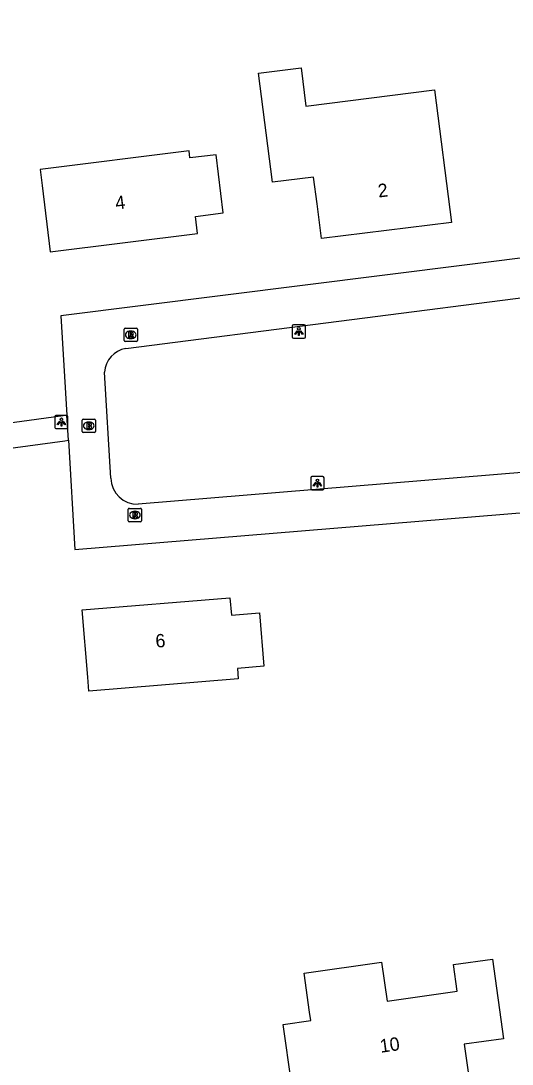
# Model space of a CAD drawing. Extents: x 162675 to 163482, y 379761 to 381227.
# Drawn here: x 163055.3 to 163092.1, y 380672.3 to 380750.5 of the extents above; entities that cross this region are included whole.
import ezdxf

# ---------------------------------------------------------------- set-up
doc = ezdxf.new("R2010")
doc.units = 0
for name, color, linetype in [('IMGEO_Brandkraan', 7, 'Continuous'), ('IMGEO_Lichtpunt', 7, 'Continuous'), ('IMGEO_Pand', 7, 'Continuous'), ('IMGEO_Pand_nummerreeks', 7, 'Continuous'), ('IMGEO_Rijbaan_lokaal_open', 7, 'Continuous'), ('IMGEO_Rioolput', 7, 'Continuous'), ('IMGEO_Voetpad_open', 7, 'Continuous')]:
    doc.layers.add(name, color=color, linetype=linetype)

msp = doc.modelspace()

# ---------------------------------------------------------------- linework, layer by layer
at = {"layer": 'IMGEO_Brandkraan'}
for p, q in [((163059.93, 380719.698), (163059.93, 380720.55)), ((163060.005, 380720.624), (163060.857, 380720.624)), ((163060.418, 380720.404), (163060.443, 380720.404)), ((163060.931, 380720.55), (163060.931, 380719.698)), ((163060.857, 380719.624), (163060.005, 380719.624)), ((163060.441, 380719.844), (163060.416, 380719.844))]:
    msp.add_line(p, q, dxfattribs=at)
for points in [[(163059.93, 380719.698), (163059.93, 380720.55)], [(163060.005, 380720.624), (163060.857, 380720.624)], [(163060.278, 380720.324), (163060.278, 380719.924), (163060.491, 380719.924)], [(163060.509, 380720.324), (163060.278, 380720.324)], [(163060.457, 380720.243), (163060.403, 380720.243), (163060.403, 380720.167)], [(163060.403, 380720.167), (163060.456, 380720.167)], [(163060.931, 380720.55), (163060.931, 380719.698)], [(163060.857, 380719.624), (163060.005, 380719.624)], [(163060.465, 380720.091), (163060.403, 380720.091), (163060.403, 380720.01)], [(163060.403, 380720.01), (163060.465, 380720.01)]]:
    msp.add_lwpolyline(points, dxfattribs=at)
for centre, radius, start, end in [((163060.007, 380720.548), 0.0765, 91.55205, 178.44795), ((163060.007, 380720.548), 0.0765, 91.55205, 178.44795), ((163060.458, 380720.205), 0.0379, 267.82845, 90.93552), ((163060.513, 380720.179), 0.145, 59.4692, 91.53667), ((163060.538, 380720.226), 0.0922, 285.51372, 58.15012), ((163060.543, 380720.034), 0.105, 301.31148, 78.98903), ((163060.855, 380720.548), 0.0765, 1.55205, 88.44795), ((163060.855, 380720.548), 0.0765, 1.55205, 88.44795), ((163060.007, 380719.7), 0.0765, 181.55205, 268.44795), ((163060.007, 380719.7), 0.0765, 181.55205, 268.44795), ((163060.466, 380720.05), 0.0404, 269.87594, 90.50774), ((163060.497, 380720.175), 0.251, 268.66757, 293.53466), ((163060.855, 380719.7), 0.0765, 271.55205, 358.44795), ((163060.855, 380719.7), 0.0765, 271.55205, 358.44795)]:
    msp.add_arc(centre, radius, start, end, dxfattribs=at)
for centre, major_axis, ratio, start_param, end_param in [((163060.417, 380720.124), (-0.387, 0.002), 0.722429, 4.712389, 7.853982), ((163060.442, 380720.124), (-0.39, 0.002), 0.717154, 1.570796, 4.712389)]:
    msp.add_ellipse(centre, major_axis=major_axis, ratio=ratio, start_param=start_param, end_param=end_param, dxfattribs=at)
at = {"layer": 'IMGEO_Lichtpunt'}
for p, q in [((163075.673, 380727.584), (163075.673, 380726.777)), ((163075.673, 380727.584), (163075.673, 380726.777)), ((163076.575, 380727.679), (163075.767, 380727.679)), ((163076.575, 380727.679), (163075.767, 380727.679)), ((163076.669, 380726.777), (163076.669, 380727.584)), ((163076.669, 380726.777), (163076.669, 380727.584)), ((163075.767, 380726.683), (163076.575, 380726.683)), ((163075.767, 380726.683), (163076.575, 380726.683)), ((163057.875, 380720.808), (163057.875, 380720.001)), ((163057.875, 380720.808), (163057.875, 380720.001)), ((163058.777, 380720.903), (163057.969, 380720.903)), ((163058.777, 380720.903), (163057.969, 380720.903)), ((163058.871, 380720.001), (163058.871, 380720.808)), ((163058.871, 380720.001), (163058.871, 380720.808)), ((163057.969, 380719.907), (163058.777, 380719.907)), ((163057.969, 380719.907), (163058.777, 380719.907)), ((163077.055, 380716.232), (163077.055, 380715.425)), ((163077.055, 380716.232), (163077.055, 380715.425)), ((163077.957, 380716.327), (163077.149, 380716.327)), ((163077.957, 380716.327), (163077.149, 380716.327)), ((163078.051, 380715.425), (163078.051, 380716.232)), ((163078.051, 380715.425), (163078.051, 380716.232)), ((163077.149, 380715.331), (163077.957, 380715.331)), ((163077.149, 380715.331), (163077.957, 380715.331))]:
    msp.add_line(p, q, dxfattribs=at)
for points in [[(163076.047, 380727.248), (163076.086, 380727.22), (163075.898, 380726.958), (163075.86, 380726.985), (163076.047, 380727.248)], [(163076.149, 380727.2), (163076.196, 380727.2), (163076.196, 380726.878), (163076.149, 380726.878), (163076.149, 380727.2)], [(163076.259, 380727.22), (163076.297, 380727.247), (163076.484, 380726.985), (163076.445, 380726.957), (163076.259, 380727.22)], [(163058.249, 380720.472), (163058.288, 380720.444), (163058.1, 380720.182), (163058.062, 380720.209), (163058.249, 380720.472)], [(163058.351, 380720.424), (163058.398, 380720.424), (163058.398, 380720.102), (163058.351, 380720.102), (163058.351, 380720.424)], [(163058.461, 380720.444), (163058.499, 380720.471), (163058.686, 380720.209), (163058.647, 380720.181), (163058.461, 380720.444)], [(163077.429, 380715.896), (163077.468, 380715.868), (163077.28, 380715.606), (163077.242, 380715.633), (163077.429, 380715.896)], [(163077.531, 380715.848), (163077.578, 380715.848), (163077.578, 380715.526), (163077.531, 380715.526), (163077.531, 380715.848)], [(163077.641, 380715.868), (163077.679, 380715.895), (163077.866, 380715.633), (163077.827, 380715.605), (163077.641, 380715.868)]]:
    msp.add_lwpolyline(points, dxfattribs=at)
for centre in [(163076.172, 380727.382), (163058.374, 380720.606), (163077.554, 380716.03)]:
    msp.add_circle(centre, 0.0994, dxfattribs=at)
for centre, start, end in [((163075.767, 380727.584), 90, 180), ((163075.767, 380727.584), 90, 180), ((163076.575, 380727.584), 0, 90), ((163076.575, 380727.584), 0, 90), ((163075.767, 380726.777), 180, 270), ((163075.767, 380726.777), 180, 270), ((163076.575, 380726.777), 270, 0), ((163076.575, 380726.777), 270, 360), ((163057.969, 380720.808), 90, 180), ((163057.969, 380720.808), 90, 180), ((163058.777, 380720.808), 0, 90), ((163058.777, 380720.808), 0, 90), ((163057.969, 380720.001), 180, 270), ((163057.969, 380720.001), 180, 270), ((163058.777, 380720.001), 270, 0), ((163058.777, 380720.001), 270, 360), ((163077.149, 380716.232), 90, 180), ((163077.149, 380716.232), 90, 180), ((163077.957, 380716.232), 0, 90), ((163077.957, 380716.232), 0, 90), ((163077.149, 380715.425), 180, 270), ((163077.149, 380715.425), 180, 270), ((163077.957, 380715.425), 270, 0), ((163077.957, 380715.425), 270, 360)]:
    msp.add_arc(centre, 0.0946, start, end, dxfattribs=at)
at = {"layer": 'IMGEO_Pand'}
for points in [[(163077.528, 380736.744), (163077.271, 380738.758), (163074.196, 380738.366), (163073.155, 380746.54), (163076.329, 380746.945), (163076.695, 380744.068), (163086.336, 380745.305), (163087.599, 380735.355), (163077.857, 380734.159), (163077.528, 380736.744)], [(163069.961, 380740.434), (163068.006, 380740.189), (163067.939, 380740.725), (163056.777, 380739.329), (163056.925, 380738.122), (163057.546, 380733.16), (163068.57, 380734.539), (163068.411, 380735.807), (163070.507, 380736.07), (163069.961, 380740.434)], [(163060.435, 380700.234), (163060.348, 380701.285), (163059.93, 380706.322), (163071.002, 380707.24), (163071.11, 380705.937), (163073.218, 380706.112), (163073.551, 380702.107), (163071.565, 380701.942), (163071.629, 380701.162), (163060.435, 380700.234)], [(163076.967, 380676.192), (163076.556, 380679.109), (163082.364, 380679.928), (163082.776, 380677.011), (163088.02, 380677.751), (163087.739, 380679.747), (163090.667, 380680.16), (163091.508, 380674.192), (163088.561, 380673.776), (163088.88, 380671.518), (163077.877, 380669.967), (163077.711, 380671.146), (163075.622, 380670.852), (163075.001, 380675.266), (163077.057, 380675.555), (163076.967, 380676.192)]]:
    msp.add_lwpolyline(points, dxfattribs=at)
at = {"layer": 'IMGEO_Rijbaan_lokaal_open'}
for points in [[(163094.742, 380732.927), (163058.335, 380728.365), (163058.785, 380720.911)], [(163063.195, 380725.923), (163095.123, 380730.018)], [(163062.08, 380716.185), (163061.614, 380724.152)], [(163058.898, 380719.038), (163058.785, 380720.911)], [(163058.898, 380719.038), (163059.39, 380710.863), (163093.637, 380713.673), (163096.429, 380713.908)], [(163096.193, 380716.906), (163064.133, 380714.242)]]:
    msp.add_lwpolyline(points, dxfattribs=at)
for centre, radius, start, end in [((163063.561, 380724.005), 1.952, 100.79815, 175.69026), ((163064.089, 380716.252), 2.01, 181.90103, 271.2526)]:
    msp.add_arc(centre, radius, start, end, dxfattribs=at)
at = {"layer": 'IMGEO_Rioolput'}
for p, q in [((163063.071, 380726.51), (163063.071, 380727.362)), ((163063.146, 380727.436), (163063.998, 380727.436)), ((163063.559, 380727.216), (163063.584, 380727.216)), ((163064.072, 380727.362), (163064.072, 380726.51)), ((163063.998, 380726.436), (163063.146, 380726.436)), ((163063.582, 380726.656), (163063.557, 380726.656)), ((163063.459, 380713.936), (163064.311, 380713.936)), ((163063.384, 380713.01), (163063.384, 380713.862)), ((163063.895, 380713.156), (163063.87, 380713.156)), ((163063.872, 380713.716), (163063.897, 380713.716)), ((163064.385, 380713.862), (163064.385, 380713.01)), ((163064.311, 380712.936), (163063.459, 380712.936))]:
    msp.add_line(p, q, dxfattribs=at)
for points in [[(163063.071, 380726.51), (163063.071, 380727.362)], [(163063.146, 380727.436), (163063.998, 380727.436)], [(163064.072, 380727.362), (163064.072, 380726.51)], [(163063.998, 380726.436), (163063.146, 380726.436)], [(163063.66, 380727.134), (163063.408, 380727.136), (163063.408, 380726.736)], [(163063.408, 380726.736), (163063.532, 380726.736), (163063.532, 380726.898), (163063.543, 380726.898)], [(163063.586, 380727.055), (163063.532, 380727.055), (163063.532, 380726.974)], [(163063.532, 380726.974), (163063.584, 380726.974)], [(163063.59, 380726.869), (163063.661, 380726.736), (163063.801, 380726.736), (163063.736, 380726.862)], [(163063.459, 380713.936), (163064.311, 380713.936)], [(163063.384, 380713.01), (163063.384, 380713.862)], [(163063.973, 380713.634), (163063.721, 380713.636), (163063.721, 380713.236)], [(163063.721, 380713.236), (163063.845, 380713.236), (163063.845, 380713.398), (163063.856, 380713.398)], [(163063.899, 380713.555), (163063.845, 380713.555), (163063.845, 380713.474)], [(163063.845, 380713.474), (163063.897, 380713.474)], [(163063.903, 380713.369), (163063.974, 380713.236), (163064.114, 380713.236), (163064.049, 380713.362)], [(163064.385, 380713.862), (163064.385, 380713.01)], [(163064.311, 380712.936), (163063.459, 380712.936)]]:
    msp.add_lwpolyline(points, dxfattribs=at)
for centre, radius, start, end in [((163063.148, 380727.36), 0.0765, 91.55205, 178.44795), ((163063.148, 380727.36), 0.0765, 91.55205, 178.44795), ((163063.996, 380727.36), 0.0765, 1.55205, 88.44795), ((163063.996, 380727.36), 0.0765, 1.55205, 88.44795), ((163063.148, 380726.512), 0.0765, 181.55205, 268.44795), ((163063.148, 380726.512), 0.0765, 181.55205, 268.44795), ((163063.542, 380726.845), 0.0533, 26.02933, 88.69889), ((163063.568, 380727.163), 0.19, 274.7715, 282.96867), ((163063.592, 380726.959), 0.0964, 77.00612, 93.18647), ((163063.606, 380727.016), 0.0378, 276.66336, 79.67722), ((163063.659, 380727.024), 0.109, 350.36119, 89.41601), ((163063.657, 380727.024), 0.112, 277.58423, 350.98172), ((163063.641, 380726.809), 0.108, 29.51342, 73.79051), ((163063.996, 380726.512), 0.0765, 271.55205, 358.44795), ((163063.996, 380726.512), 0.0765, 271.55205, 358.44795), ((163063.461, 380713.86), 0.0765, 91.55205, 178.44795), ((163063.461, 380713.86), 0.0765, 91.55205, 178.44795), ((163064.309, 380713.86), 0.0765, 1.55205, 88.44795), ((163064.309, 380713.86), 0.0765, 1.55205, 88.44795), ((163063.855, 380713.345), 0.0533, 26.02933, 88.69889), ((163063.881, 380713.663), 0.19, 274.7715, 282.96867), ((163063.905, 380713.459), 0.0964, 77.00612, 93.18647), ((163063.919, 380713.516), 0.0378, 276.66336, 79.67722), ((163063.972, 380713.524), 0.109, 350.36119, 89.41601), ((163063.97, 380713.524), 0.112, 277.58423, 350.98172), ((163063.954, 380713.309), 0.108, 29.51342, 73.79051), ((163063.461, 380713.012), 0.0765, 181.55205, 268.44795), ((163063.461, 380713.012), 0.0765, 181.55205, 268.44795), ((163064.309, 380713.012), 0.0765, 271.55205, 358.44795), ((163064.309, 380713.012), 0.0765, 271.55205, 358.44795)]:
    msp.add_arc(centre, radius, start, end, dxfattribs=at)
for centre, major_axis, ratio, start_param, end_param in [((163063.558, 380726.936), (-0.387, 0.002), 0.722429, 4.712389, 7.853982), ((163063.583, 380726.936), (-0.39, 0.002), 0.717154, 1.570796, 4.712389), ((163063.871, 380713.436), (-0.387, 0.002), 0.722429, 4.712389, 7.853982), ((163063.896, 380713.436), (-0.39, 0.002), 0.717154, 1.570796, 4.712389)]:
    msp.add_ellipse(centre, major_axis=major_axis, ratio=ratio, start_param=start_param, end_param=end_param, dxfattribs=at)
at = {"layer": 'IMGEO_Voetpad_open'}
for points in [[(163058.785, 380720.911), (163058.503, 380720.872), (163032.814, 380717.345), (163030.493, 380750), (163029.443, 380764.786), (163028.665, 380775.858), (163028.488, 380778.563)], [(163064.055, 380657.039), (163063.757, 380657.004), (163037.315, 380653.943), (163032.944, 380715.524), (163058.632, 380719.002), (163058.898, 380719.038)]]:
    msp.add_lwpolyline(points, dxfattribs=at)

# ---------------------------------------------------------------- texts
at = {"layer": 'IMGEO_Pand_nummerreeks'}
for s, rotation, p in [('2', 6.99903, (163082.146, 380737.224)), ('4', 7.13013, (163062.472, 380736.316)), ('6', 4.73966, (163065.463, 380703.49)), ('10', 8.02364, (163082.302, 380673.135))]:
    msp.add_text(s, height=1, rotation=rotation, dxfattribs=at).set_placement(p)

doc.saveas('drawing.dxf')
